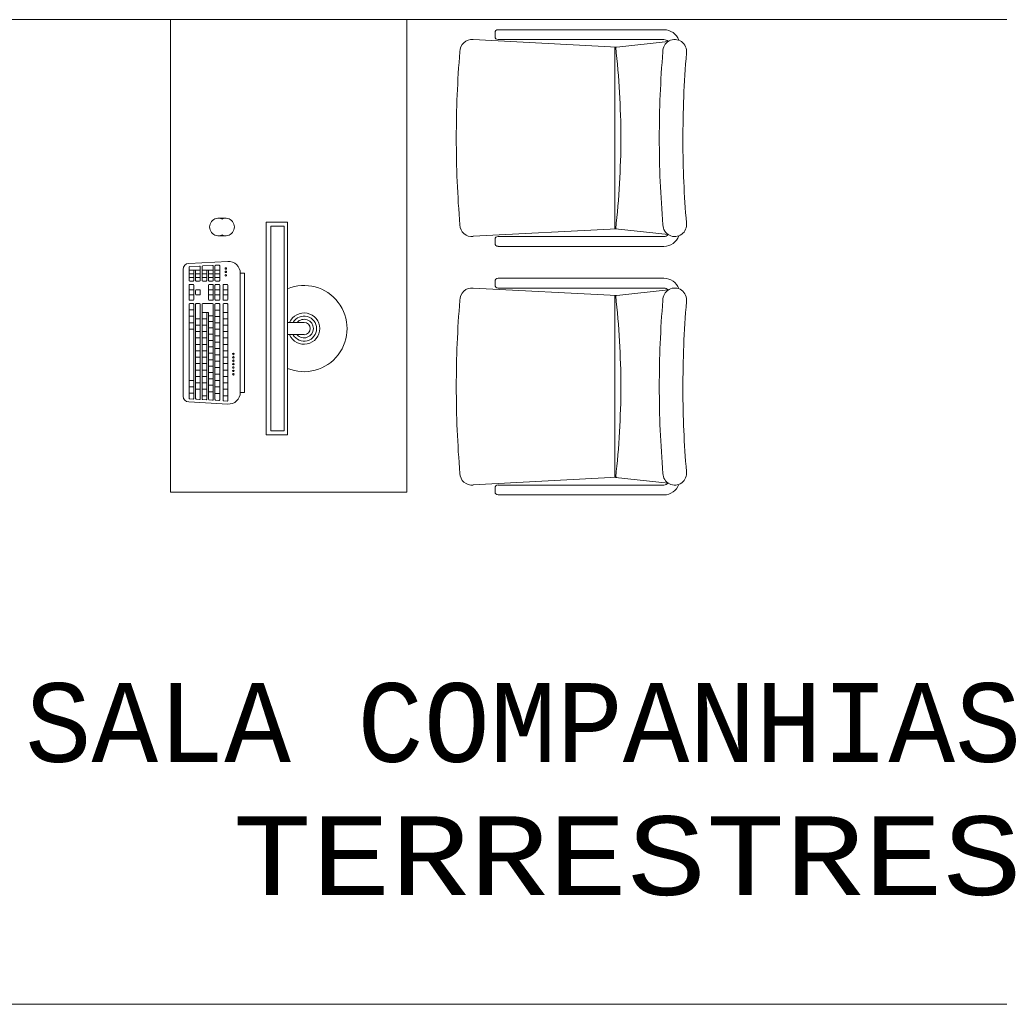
# Model space of a CAD drawing. Header units: feet. Extents: x 8 to 127, y 6 to 90.
# Tile 496 of 538: x 59.13 to 60.37, y 54.99 to 56.24. Entities that reach past the tile are written whole.
import ezdxf

# ---------------------------------------------------------------- set-up
doc = ezdxf.new("R2010")
doc.units = ezdxf.units.FT
doc.header["$MEASUREMENT"] = 0
for name, color, linetype in [('Alvenaria', 7, 'Continuous'), ('MOBILIÁRIO - móveis', 250, 'Continuous'), ('texto', 7, 'Continuous')]:
    doc.layers.add(name, color=color, linetype=linetype)
doc.styles.add('CourierNew', font='cour.ttf')

msp = doc.modelspace()

# ---------------------------------------------------------------- linework, layer by layer
at = {"layer": 'Alvenaria', "lineweight": 5}
for p, q in [((58.6902, 56.242), (60.7906, 56.242)), ((60.7906, 54.992), (58.6902, 54.992))]:
    msp.add_line(p, q, dxfattribs=at)
at = {"layer": 'MOBILIÁRIO - móveis', "lineweight": 5}
for p, q in [((59.3194, 56.242), (59.6194, 56.242)), ((59.3194, 55.642), (59.3194, 56.242)), ((59.6194, 56.242), (59.6194, 55.642)), ((59.7313, 56.2205), (59.7313, 56.2255)), ((59.9458, 56.2292), (59.7351, 56.2292)), ((59.8861, 56.2071), (59.7035, 56.2167)), ((59.9458, 56.2167), (59.7351, 56.2167)), ((59.9512, 56.2143), (59.8861, 56.2071)), ((59.8835, 55.9764), (59.8835, 56.2073)), ((59.3892, 55.9899), (59.38, 55.9899)), ((59.4408, 55.9848), (59.4408, 55.7148)), ((59.4679, 55.9848), (59.4408, 55.9848)), ((59.4468, 55.9798), (59.4468, 55.7198)), ((59.4636, 55.9798), (59.4468, 55.9798)), ((59.4636, 55.9798), (59.4636, 55.7198)), ((59.4679, 55.9848), (59.4679, 55.7148)), ((59.8861, 55.9765), (59.7035, 55.967)), ((59.9512, 55.9691), (59.8845, 55.9764)), ((59.38, 55.9677), (59.3892, 55.9677)), ((59.7313, 55.958), (59.7313, 55.963)), ((59.9458, 55.9667), (59.7351, 55.9667)), ((59.9458, 55.9542), (59.7351, 55.9542)), ((59.3921, 55.9351), (59.3426, 55.9324)), ((59.3429, 55.911), (59.3429, 55.9276)), ((59.3561, 55.9292), (59.3437, 55.9285)), ((59.357, 55.911), (59.357, 55.9283)), ((59.3593, 55.911), (59.3593, 55.9285)), ((59.3726, 55.93), (59.3601, 55.9294)), ((59.3735, 55.911), (59.3735, 55.9292)), ((59.3757, 55.911), (59.3757, 55.9294)), ((59.3808, 55.9305), (59.3765, 55.9303)), ((59.3817, 55.911), (59.3817, 55.9296)), ((59.3352, 55.7641), (59.3352, 55.925)), ((59.3429, 55.9239), (59.357, 55.9239)), ((59.3429, 55.9193), (59.3488, 55.9193)), ((59.3429, 55.9147), (59.3488, 55.9147)), ((59.3488, 55.911), (59.3488, 55.9239)), ((59.3511, 55.911), (59.3511, 55.9239)), ((59.3511, 55.9193), (59.357, 55.9193)), ((59.3511, 55.9147), (59.357, 55.9147)), ((59.3593, 55.9239), (59.3735, 55.9239)), ((59.3593, 55.9193), (59.3652, 55.9193)), ((59.3593, 55.9147), (59.3652, 55.9147)), ((59.3652, 55.911), (59.3652, 55.9239)), ((59.3675, 55.911), (59.3675, 55.9239)), ((59.3675, 55.9193), (59.3735, 55.9193)), ((59.3675, 55.9147), (59.3735, 55.9147)), ((59.3757, 55.9239), (59.3817, 55.9239)), ((59.3757, 55.9193), (59.3817, 55.9193)), ((59.3757, 55.9147), (59.3817, 55.9147)), ((59.4077, 55.7688), (59.4077, 55.9202)), ((59.413, 55.9202), (59.4077, 55.9202)), ((59.413, 55.7688), (59.413, 55.9202)), ((59.9458, 55.9137), (59.7351, 55.9137)), ((59.3429, 55.8866), (59.3429, 55.905)), ((59.3437, 55.9101), (59.348, 55.9101)), ((59.3437, 55.9058), (59.348, 55.9058)), ((59.3488, 55.8866), (59.3488, 55.905)), ((59.3519, 55.9101), (59.3562, 55.9101)), ((59.3601, 55.9101), (59.3644, 55.9101)), ((59.3675, 55.8866), (59.3675, 55.905)), ((59.3684, 55.9101), (59.3726, 55.9101)), ((59.3684, 55.9058), (59.3726, 55.9058)), ((59.3735, 55.8866), (59.3735, 55.905)), ((59.3757, 55.8866), (59.3757, 55.905)), ((59.3766, 55.9101), (59.3808, 55.9101)), ((59.3766, 55.9058), (59.3808, 55.9058)), ((59.3817, 55.8866), (59.3817, 55.905)), ((59.386, 55.8866), (59.386, 55.905)), ((59.3868, 55.9058), (59.3911, 55.9058)), ((59.3919, 55.8866), (59.3919, 55.905)), ((59.8861, 55.8916), (59.7035, 55.9012)), ((59.7313, 55.905), (59.7313, 55.91)), ((59.9458, 55.9012), (59.7351, 55.9012)), ((59.3429, 55.8992), (59.3488, 55.8992)), ((59.3429, 55.8925), (59.3488, 55.8925)), ((59.3511, 55.8933), (59.3511, 55.8983)), ((59.3519, 55.8992), (59.3562, 55.8992)), ((59.3519, 55.8925), (59.3562, 55.8925)), ((59.357, 55.8933), (59.357, 55.8983)), ((59.3675, 55.8992), (59.3735, 55.8992)), ((59.3675, 55.8925), (59.3735, 55.8925)), ((59.3757, 55.8992), (59.3817, 55.8992)), ((59.3757, 55.8925), (59.3817, 55.8925)), ((59.386, 55.8992), (59.3919, 55.8992)), ((59.386, 55.8925), (59.3919, 55.8925)), ((59.8835, 55.6609), (59.8835, 55.8918)), ((59.9512, 55.8988), (59.8861, 55.8916)), ((59.3429, 55.7614), (59.3429, 55.8807)), ((59.3437, 55.8858), (59.348, 55.8858)), ((59.3437, 55.8815), (59.348, 55.8815)), ((59.3488, 55.7612), (59.3488, 55.8807)), ((59.3511, 55.761), (59.3511, 55.8807)), ((59.3519, 55.8815), (59.3562, 55.8815)), ((59.357, 55.7607), (59.357, 55.8807)), ((59.3593, 55.7605), (59.3593, 55.8807)), ((59.3601, 55.8815), (59.3726, 55.8815)), ((59.3684, 55.8858), (59.3726, 55.8858)), ((59.3735, 55.7599), (59.3735, 55.8807)), ((59.3757, 55.7596), (59.3757, 55.8807)), ((59.3766, 55.8858), (59.3808, 55.8858)), ((59.3766, 55.8815), (59.3808, 55.8815)), ((59.3817, 55.7594), (59.3817, 55.8807)), ((59.386, 55.7588), (59.386, 55.8807)), ((59.3868, 55.8858), (59.3911, 55.8858)), ((59.3868, 55.8815), (59.3911, 55.8815)), ((59.3919, 55.7585), (59.3919, 55.8807)), ((59.3429, 55.8735), (59.3488, 55.8735)), ((59.3429, 55.8654), (59.3488, 55.8654)), ((59.3593, 55.8704), (59.3675, 55.8704)), ((59.3652, 55.7603), (59.3652, 55.8704)), ((59.3675, 55.7601), (59.3675, 55.8704)), ((59.3675, 55.8661), (59.3735, 55.8661)), ((59.3757, 55.8733), (59.3817, 55.8733)), ((59.3757, 55.8652), (59.3817, 55.8652)), ((59.386, 55.8704), (59.3919, 55.8704)), ((59.3429, 55.8573), (59.3488, 55.8573)), ((59.3511, 55.8622), (59.357, 55.8622)), ((59.3511, 55.8541), (59.357, 55.8541)), ((59.3593, 55.8622), (59.3652, 55.8622)), ((59.3593, 55.8541), (59.3652, 55.8541)), ((59.3675, 55.859), (59.3735, 55.859)), ((59.3675, 55.8509), (59.3735, 55.8509)), ((59.3757, 55.8571), (59.3817, 55.8571)), ((59.386, 55.8622), (59.3919, 55.8622)), ((59.386, 55.8541), (59.3919, 55.8541)), ((59.4888, 55.8576), (59.4679, 55.8576)), ((59.3429, 55.8491), (59.3488, 55.8491)), ((59.3511, 55.846), (59.357, 55.846)), ((59.3511, 55.8379), (59.357, 55.8379)), ((59.3593, 55.846), (59.3652, 55.846)), ((59.3593, 55.8379), (59.3652, 55.8379)), ((59.3675, 55.8428), (59.3735, 55.8428)), ((59.3757, 55.8489), (59.3817, 55.8489)), ((59.3757, 55.8408), (59.3817, 55.8408)), ((59.386, 55.846), (59.3919, 55.846)), ((59.386, 55.8379), (59.3919, 55.8379)), ((59.4679, 55.8421), (59.4888, 55.8421)), ((59.3511, 55.8297), (59.357, 55.8297)), ((59.3593, 55.8297), (59.3652, 55.8297)), ((59.3675, 55.8347), (59.3735, 55.8347)), ((59.3675, 55.8265), (59.3735, 55.8265)), ((59.3757, 55.8327), (59.3817, 55.8327)), ((59.386, 55.8297), (59.3919, 55.8297)), ((59.3511, 55.8216), (59.357, 55.8216)), ((59.3511, 55.8135), (59.357, 55.8135)), ((59.3593, 55.8216), (59.3652, 55.8216)), ((59.3593, 55.8135), (59.3652, 55.8135)), ((59.3675, 55.8184), (59.3735, 55.8184)), ((59.3757, 55.8246), (59.3817, 55.8246)), ((59.3757, 55.8164), (59.3817, 55.8164)), ((59.386, 55.8216), (59.3919, 55.8216)), ((59.386, 55.8135), (59.3919, 55.8135)), ((59.3511, 55.8054), (59.357, 55.8054)), ((59.3593, 55.8054), (59.3652, 55.8054)), ((59.3675, 55.8103), (59.3735, 55.8103)), ((59.3675, 55.8021), (59.3735, 55.8021)), ((59.3757, 55.8083), (59.3817, 55.8083)), ((59.3757, 55.8002), (59.3817, 55.8002)), ((59.386, 55.8054), (59.3919, 55.8054)), ((59.3511, 55.7972), (59.357, 55.7972)), ((59.3511, 55.7891), (59.357, 55.7891)), ((59.3593, 55.7972), (59.3652, 55.7972)), ((59.3593, 55.7891), (59.3652, 55.7891)), ((59.3675, 55.794), (59.3735, 55.794)), ((59.3757, 55.792), (59.3817, 55.792)), ((59.386, 55.7972), (59.3919, 55.7972)), ((59.386, 55.7891), (59.3919, 55.7891)), ((59.3429, 55.7841), (59.3488, 55.7841)), ((59.3429, 55.776), (59.3488, 55.776)), ((59.3511, 55.781), (59.357, 55.781)), ((59.3593, 55.781), (59.3652, 55.781)), ((59.3675, 55.7859), (59.3735, 55.7859)), ((59.3675, 55.7778), (59.3735, 55.7778)), ((59.3757, 55.7839), (59.3817, 55.7839)), ((59.3757, 55.7758), (59.3817, 55.7758)), ((59.386, 55.781), (59.3919, 55.781)), ((59.3429, 55.7678), (59.3488, 55.7678)), ((59.3511, 55.7729), (59.357, 55.7729)), ((59.3593, 55.7729), (59.3652, 55.7729)), ((59.3593, 55.7646), (59.3652, 55.7646)), ((59.3675, 55.7696), (59.3735, 55.7696)), ((59.3757, 55.7676), (59.3817, 55.7676)), ((59.386, 55.7729), (59.3919, 55.7729)), ((59.386, 55.7646), (59.3919, 55.7646)), ((59.413, 55.7688), (59.4077, 55.7688)), ((59.3921, 55.754), (59.3426, 55.7567)), ((59.3479, 55.7604), (59.3437, 55.7606)), ((59.3561, 55.7599), (59.3519, 55.7601)), ((59.3643, 55.7595), (59.3601, 55.7597)), ((59.3726, 55.759), (59.3683, 55.7592)), ((59.3808, 55.7586), (59.3765, 55.7588)), ((59.391, 55.7577), (59.3868, 55.7579)), ((59.4679, 55.7148), (59.4408, 55.7148)), ((59.4636, 55.7198), (59.4468, 55.7198)), ((59.8861, 55.661), (59.7035, 55.6515)), ((59.9458, 55.6512), (59.7351, 55.6512)), ((59.9512, 55.6536), (59.8845, 55.6609)), ((59.6194, 55.642), (59.3194, 55.642)), ((59.7313, 55.6425), (59.7313, 55.6475)), ((59.9458, 55.6387), (59.7351, 55.6387))]:
    msp.add_line(p, q, dxfattribs=at)
for centre in [(59.3894, 55.9261), (59.3894, 55.9218), (59.3894, 55.9175), (59.399, 55.8176), (59.399, 55.8133), (59.399, 55.809), (59.399, 55.8047), (59.399, 55.8004), (59.399, 55.7961), (59.399, 55.7918)]:
    msp.add_circle(centre, 0.00099, dxfattribs=at)
for centre, radius, start, end in [((59.7351, 56.2255), 0.00375, 90, 180), ((59.9458, 56.2092), 0.02, 19.6128, 90), ((59.7018, 56.2017), 0.0151, 83.4989, 182.1828), ((59.7351, 56.2205), 0.00375, 180, 270), ((59.9595, 56.2017), 0.0151, 351.6045, 182.1828), ((59.9458, 56.2092), 0.0075, 43.0376, 90), ((61.0103, 56.0912), 1.3282, 175.252, 179.9789), ((58.7683, 56.0838), 1.123, 0.401, 6.2941), ((61.2681, 56.0912), 1.3282, 175.252, 179.9789), ((61.2754, 56.0908), 1.3055, 175.2233, 180.1218), ((61.0103, 56.0922), 1.3282, 180.0211, 184.7844), ((58.7683, 56.0996), 1.123, 353.7059, 359.599), ((61.2681, 56.0922), 1.3282, 180.0211, 184.7844), ((61.2769, 56.0917), 1.307, 180.1608, 184.7322), ((59.38, 55.9788), 0.0111, 65.5382, 294.4618), ((59.3892, 55.9788), 0.0111, 245.5382, 114.4618), ((59.7018, 55.9816), 0.015, 180.7153, 276.7223), ((59.9595, 55.9816), 0.015, 180.7153, 8.7356), ((59.7351, 55.963), 0.00375, 90, 180), ((59.9458, 55.9742), 0.0075, 270, 316.9624), ((59.9458, 55.9742), 0.02, 270, 340.3872), ((59.7351, 55.958), 0.00375, 180, 270), ((59.3426, 55.925), 0.00743, 90, 180), ((59.3437, 55.9276), 0.000842, 93.0941, 180), ((59.3562, 55.9283), 0.000842, 0, 93.0941), ((59.3601, 55.9285), 0.000842, 93.0941, 180), ((59.3726, 55.9292), 0.000842, 0, 93.0941), ((59.3766, 55.9294), 0.000842, 93.0941, 180), ((59.3808, 55.9296), 0.000842, 0, 93.0941), ((59.3929, 55.9202), 0.0149, 0, 93.0941), ((59.7351, 55.91), 0.00375, 90, 180), ((59.9458, 55.8937), 0.02, 19.6128, 90), ((59.3437, 55.911), 0.000842, 180, 270), ((59.3437, 55.905), 0.000842, 90, 180), ((59.348, 55.911), 0.000842, 270, 0), ((59.348, 55.905), 0.000842, 0, 90), ((59.3519, 55.911), 0.000842, 180, 270), ((59.3562, 55.911), 0.000842, 270, 0), ((59.3601, 55.911), 0.000842, 180, 270), ((59.3644, 55.911), 0.000842, 270, 0), ((59.3684, 55.911), 0.000842, 180, 270), ((59.3684, 55.905), 0.000842, 90, 180), ((59.3726, 55.911), 0.000842, 270, 0), ((59.3726, 55.905), 0.000842, 0, 90), ((59.3766, 55.911), 0.000842, 180, 270), ((59.3766, 55.905), 0.000842, 90, 180), ((59.3808, 55.911), 0.000842, 270, 0), ((59.3808, 55.905), 0.000842, 0, 90), ((59.3868, 55.905), 0.000842, 90, 180), ((59.3911, 55.905), 0.000842, 0, 90), ((59.4888, 55.8498), 0.0547, 247.4598, 112.5402), ((59.7018, 55.8862), 0.0151, 83.4989, 182.1828), ((59.7351, 55.905), 0.00375, 180, 270), ((59.9595, 55.8862), 0.0151, 351.6045, 182.1828), ((59.9458, 55.8937), 0.0075, 43.0376, 90), ((59.3519, 55.8983), 0.000842, 90, 180), ((59.3519, 55.8933), 0.000842, 180, 270), ((59.3562, 55.8983), 0.000842, 0, 90), ((59.3562, 55.8933), 0.000842, 270, 0), ((58.7683, 55.7683), 1.123, 0.401, 6.2941), ((59.3437, 55.8866), 0.000842, 180, 270), ((59.3437, 55.8807), 0.000842, 90, 180), ((59.348, 55.8866), 0.000842, 270, 0), ((59.348, 55.8807), 0.000842, 0, 90), ((59.3519, 55.8807), 0.000842, 90, 180), ((59.3562, 55.8807), 0.000842, 0, 90), ((59.3601, 55.8807), 0.000842, 90, 180), ((59.3684, 55.8866), 0.000842, 180, 270), ((59.3726, 55.8866), 0.000842, 270, 0), ((59.3726, 55.8807), 0.000842, 0, 90), ((59.3766, 55.8866), 0.000842, 180, 270), ((59.3766, 55.8807), 0.000842, 90, 180), ((59.3808, 55.8866), 0.000842, 270, 0), ((59.3808, 55.8807), 0.000842, 0, 90), ((59.3868, 55.8866), 0.000842, 180, 270), ((59.3868, 55.8807), 0.000842, 90, 180), ((59.3911, 55.8866), 0.000842, 270, 0), ((59.3911, 55.8807), 0.000842, 0, 90), ((61.0103, 55.7757), 1.3282, 175.252, 179.9789), ((61.2681, 55.7757), 1.3282, 175.252, 179.9789), ((61.2754, 55.7753), 1.3055, 175.2233, 180.1218), ((59.4888, 55.8498), 0.0199, 202.9581, 157.0419), ((59.4888, 55.8498), 0.0159, 209.3143, 150.6857), ((59.4888, 55.8498), 0.0118, 221.0987, 138.9013), ((59.4888, 55.8498), 0.00777, 270, 90), ((61.0103, 55.7767), 1.3282, 180.0211, 184.7844), ((58.7683, 55.7841), 1.123, 353.7059, 359.599), ((61.2681, 55.7767), 1.3282, 180.0211, 184.7844), ((59.3426, 55.7641), 0.00743, 180, 270), ((59.3929, 55.7688), 0.0149, 266.9059, 0), ((61.2769, 55.7762), 1.307, 180.1608, 184.7322), ((59.3437, 55.7614), 0.000842, 180, 266.9059), ((59.348, 55.7612), 0.000842, 266.9059, 0), ((59.3519, 55.761), 0.000842, 180, 266.9059), ((59.3562, 55.7607), 0.000842, 266.9059, 0), ((59.3601, 55.7605), 0.000842, 180, 266.9059), ((59.3644, 55.7603), 0.000842, 266.9059, 0), ((59.3684, 55.7601), 0.000842, 180, 266.9059), ((59.3726, 55.7599), 0.000842, 266.9059, 0), ((59.3766, 55.7596), 0.000842, 180, 266.9059), ((59.3808, 55.7594), 0.000842, 266.9059, 0), ((59.3868, 55.7588), 0.000842, 180, 266.9059), ((59.3911, 55.7585), 0.000842, 266.9059, 0), ((59.7018, 55.6661), 0.015, 180.7153, 276.7223), ((59.9595, 55.6661), 0.015, 180.7153, 8.7356), ((59.7351, 55.6475), 0.00375, 90, 180), ((59.9458, 55.6587), 0.0075, 270, 316.9624), ((59.9458, 55.6587), 0.02, 270, 340.3872), ((59.7351, 55.6425), 0.00375, 180, 270)]:
    msp.add_arc(centre, radius, start, end, dxfattribs=at)

# ---------------------------------------------------------------- texts
at = {"layer": 'texto', "lineweight": 5, "char_height": 0.1, "attachment_point": 7, "line_spacing_factor": 0.9, "style": 'CourierNew'}
for s, insert, width in [('SALA COMPANHIAS', (59.1336, 55.2982), 3.151016), ('TERRESTRES', (59.3981, 55.1292), 2.100678)]:
    msp.add_mtext(s, dxfattribs=dict(at, insert=insert, width=width))

doc.saveas('drawing.dxf')
